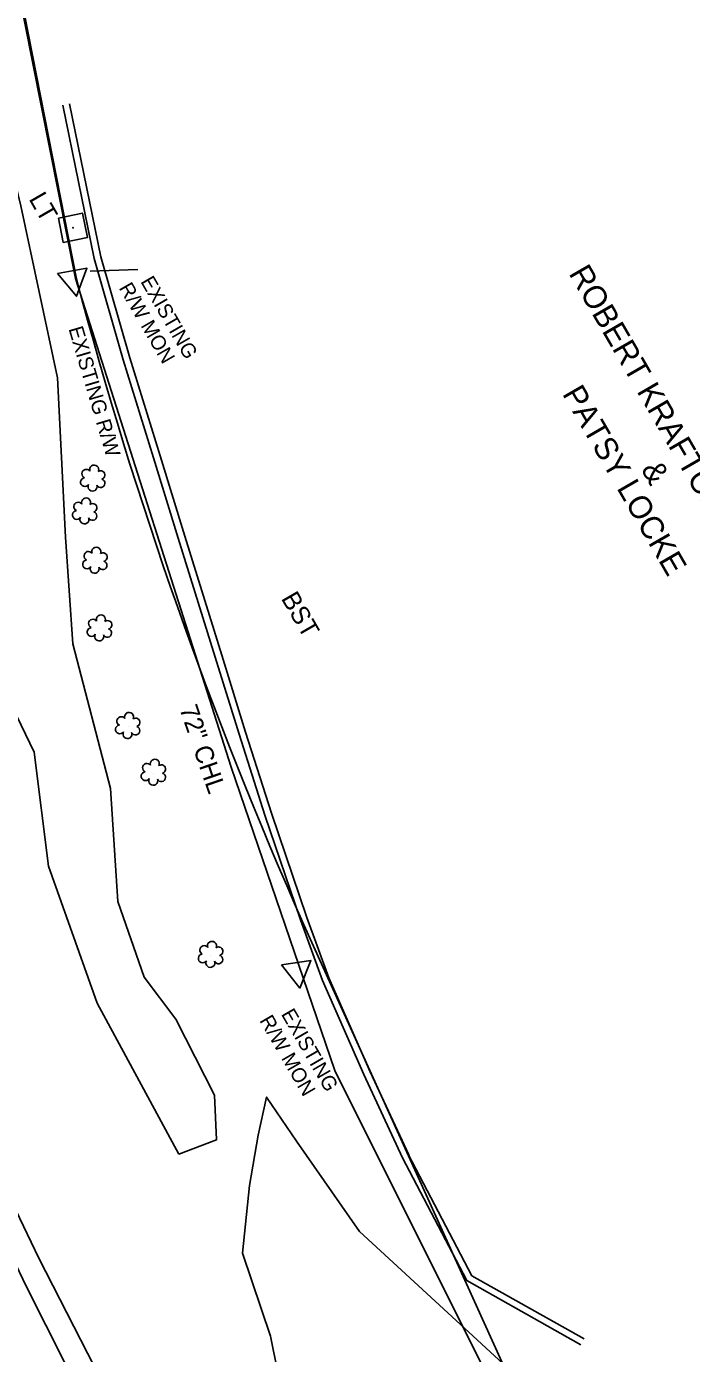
# Model space of a CAD drawing. Extents: x 945964 to 948456, y 631061 to 636061.
# Drawn here: x 947580.4 to 947725.8, y 633211.7 to 633501.7 of the extents above; entities that cross this region are included whole.
import ezdxf

# ---------------------------------------------------------------- set-up
doc = ezdxf.new("R2010")
doc.units = 0
for name, color, linetype in [('Exist Horizontal Alignment', 7, 'Continuous'), ('Exist Other Culture Fence Line', 7, 'Continuous'), ('Exist Other Culture Fence Line Text', 7, 'Continuous'), ('Exist Property Owner Text', 7, 'Continuous'), ('Exist Right of Way Line', 7, 'Continuous'), ('Exist Right of Way Line Text', 7, 'Continuous'), ('Exist Right of Way Monument CELL', 7, 'Continuous'), ('Exist Right of Way Monument Leader', 7, 'Continuous'), ('Exist Right of Way Monument Text', 7, 'Continuous'), ('Exist Roads Curbs', 7, 'Continuous'), ('Exist Roads EOP', 7, 'Continuous'), ('Exist Roads EOP Other', 7, 'Continuous'), ('Exist Roads EOP Other Text', 7, 'Continuous'), ('Exist Roads EOT', 7, 'Continuous'), ('Exist Utilities Other Pole With Base CELL', 7, 'Continuous'), ('Exist Utilities Other Pole With Base Text', 7, 'Continuous'), ('Exist Vegetation Shrub CELL', 7, 'Continuous'), ('Exist Vegetation Woods Line', 7, 'Continuous')]:
    doc.layers.add(name, color=color, linetype=linetype)

msp = doc.modelspace()

# ---------------------------------------------------------------- linework, layer by layer
at = {"layer": 'Exist Horizontal Alignment'}
msp.add_spline([(947642.41, 633087.69), (947641.08, 633090.04), (947639.75, 633092.4), (947638.42, 633094.75), (947637.09, 633097.1), (947635.77, 633099.46), (947634.44, 633101.81), (947633.11, 633104.16), (947631.78, 633106.52), (947630.45, 633108.87), (947629.13, 633111.23), (947627.8, 633113.58), (947626.48, 633115.94), (947625.16, 633118.29), (947623.83, 633120.65), (947622.51, 633123.01), (947621.19, 633125.37), (947619.87, 633127.73), (947618.56, 633130.09), (947617.24, 633132.45), (947615.93, 633134.81), (947614.61, 633137.17), (947613.3, 633139.54), (947611.99, 633141.9), (947610.69, 633144.27), (947609.38, 633146.63), (947608.08, 633149), (947606.78, 633151.37), (947605.48, 633153.74), (947604.18, 633156.11), (947602.89, 633158.48), (947601.6, 633160.86), (947600.31, 633163.23), (947599.02, 633165.61), (947597.74, 633167.99), (947596.46, 633170.37), (947595.18, 633172.75), (947593.91, 633175.14), (947592.64, 633177.52), (947591.37, 633179.91), (947590.1, 633182.3), (947588.84, 633184.69), (947587.58, 633187.08), (947586.33, 633189.47), (947585.08, 633191.87), (947583.83, 633194.26), (947582.59, 633196.66), (947581.35, 633199.07), (947580.11, 633201.47), (947578.88, 633203.87), (947577.65, 633206.28), (947576.43, 633208.69), (947575.21, 633211.1), (947573.99, 633213.52), (947572.78, 633215.94), (947571.58, 633218.35), (947570.38, 633220.78), (947569.18, 633223.2), (947567.99, 633225.63), (947566.8, 633228.05), (947565.62, 633230.48), (947564.44, 633232.92), (947563.27, 633235.35), (947562.11, 633237.79), (947560.95, 633240.23), (947559.79, 633242.68), (947558.64, 633245.12), (947557.5, 633247.57), (947556.36, 633250.02), (947555.23, 633252.48), (947554.1, 633254.93), (947552.98, 633257.39), (947551.87, 633259.86), (947550.76, 633262.32), (947549.66, 633264.79)], degree=3, dxfattribs=at)
at = {"layer": 'Exist Other Culture Fence Line'}
msp.add_lwpolyline([(947542.43, 633705.2), (947553.84, 633633.93), (947591.1, 633446.68), (947625.09, 633339.9), (947647.79, 633273.6), (947718.51, 633131.96), (947746.3, 633081.46), (947792.43, 633000.16)], dxfattribs=at)
at = {"layer": 'Exist Right of Way Line'}
for points in [[(947591.27, 633446.59), (947554.48, 633633.32)], [(947719.89, 633131.48), (947641.03, 633305.42)]]:
    msp.add_lwpolyline(points, dxfattribs=at)
msp.add_arc((948501.52, 633688.1), 941.74, 194.8601, 203.97593, dxfattribs=at)
at = {"layer": 'Exist Right of Way Monument CELL'}
for p, q in [((947590.68, 633446.48), (947590.68, 633446.48)), ((947639.63, 633295.3), (947639.63, 633295.3))]:
    msp.add_line(p, q, dxfattribs=at)
for points in [[(947587.15, 633447.77), (947593.56, 633448.88), (947591.3, 633442.78)], [(947636.13, 633296.68), (947642.57, 633297.62), (947640.16, 633291.58)]]:
    msp.add_lwpolyline(points, close=True, dxfattribs=at)
at = {"layer": 'Exist Right of Way Monument Leader'}
msp.add_lwpolyline([(947594.26, 633448.24), (947604.68, 633448.63)], dxfattribs=at)
at = {"layer": 'Exist Roads Curbs'}
for points in [[(947588.33, 633484.54), (947595.15, 633451), (947601.5, 633428.87), (947608.13, 633407.5), (947613.54, 633389.91), (947621.64, 633363.9), (947626.84, 633347.05), (947632.48, 633329.35), (947640.24, 633306.51), (947645.1, 633293.28), (947654.12, 633272.7), (947662.58, 633254.48)], [(947662.58, 633254.48), (947676.64, 633227.65), (947701.56, 633213.62)]]:
    msp.add_lwpolyline(points, dxfattribs=at)
at = {"layer": 'Exist Roads EOP'}
msp.add_lwpolyline([(947578.03, 633243.07), (947583.08, 633232.53), (947583.08, 633232.53), (947601.34, 633196.88)], dxfattribs=at)
at = {"layer": 'Exist Roads EOP Other'}
for points in [[(947589.8, 633484.84), (947596.6, 633451.36), (947602.94, 633429.3), (947609.57, 633407.94), (947614.97, 633390.35), (947623.07, 633364.34), (947628.27, 633347.5), (947633.91, 633329.81), (947641.66, 633307.01), (947646.49, 633293.84), (947655.49, 633273.31), (947663.94, 633255.12)], [(947663.91, 633255.18), (947677.77, 633228.74), (947702.3, 633214.92)]]:
    msp.add_lwpolyline(points, dxfattribs=at)
at = {"layer": 'Exist Roads EOT'}
msp.add_lwpolyline([(947484.52, 633513.84), (947489.83, 633488.75), (947494.08, 633468.71), (947499, 633448.33), (947503.47, 633431.44), (947508.82, 633412.36), (947514.89, 633391.27), (947519.92, 633374.84), (947525.24, 633358.83), (947530.42, 633343.94), (947534.13, 633333.66), (947539.94, 633318.19), (947546.12, 633302.57), (947554.42, 633282.52), (947563.35, 633262.44), (947571.25, 633245.27), (947580.28, 633226.41), (947588.91, 633209.39)], dxfattribs=at)
at = {"layer": 'Exist Utilities Other Pole With Base CELL'}
msp.add_line((947590.54, 633457.75), (947590.54, 633457.75), dxfattribs=at)
msp.add_lwpolyline([(947587.33, 633459.84), (947592.61, 633460.94), (947593.71, 633455.65), (947588.42, 633454.55), (947587.33, 633459.84)], dxfattribs=at)
msp.add_circle((947590.54, 633457.75), 0.0707, dxfattribs=at)
at = {"layer": 'Exist Vegetation Shrub CELL'}
for p, q in [((947594.94, 633402.85), (947594.94, 633402.85)), ((947593.16, 633395.68), (947593.16, 633395.68)), ((947595.4, 633384.91), (947595.4, 633384.91)), ((947596.4, 633370.11), (947596.4, 633370.11)), ((947602.57, 633348.79), (947602.57, 633348.79)), ((947608.2, 633338.58), (947608.2, 633338.58)), ((947620.69, 633298.77), (947620.69, 633298.77))]:
    msp.add_line(p, q, dxfattribs=at)
for centre, radius, start, end in [((947595.17, 633404.89), 0.99, 334.8391, 200.4717), ((947593.14, 633402.15), 0.955, 95.1099, 327.9534), ((947593.46, 633403.98), 0.968, 35.8908, 245.4216), ((947596.58, 633401.92), 0.937, 204.9913, 73.4601), ((947596.61, 633403.72), 0.929, 284.4567, 126.0861), ((947594.81, 633401.17), 0.984, 151.2797, 21.387), ((947591.68, 633396.81), 0.968, 35.8908, 245.4216), ((947593.39, 633397.72), 0.99, 334.8391, 200.4717), ((947594.83, 633396.55), 0.929, 284.4567, 126.0861), ((947591.36, 633394.98), 0.955, 95.1099, 327.9534), ((947593.03, 633394), 0.984, 151.2797, 21.387), ((947594.8, 633394.75), 0.937, 204.9913, 73.4601), ((947593.6, 633384.2), 0.955, 95.1099, 327.9534), ((947593.91, 633386.03), 0.968, 35.8908, 245.4216), ((947595.62, 633386.95), 0.99, 334.8391, 200.4717), ((947597.07, 633385.78), 0.929, 284.4567, 126.0861), ((947595.27, 633383.22), 0.984, 151.2797, 21.387), ((947597.03, 633383.98), 0.937, 204.9913, 73.4601), ((947594.92, 633371.24), 0.968, 35.8908, 245.4216), ((947596.63, 633372.15), 0.99, 334.8391, 200.4717), ((947598.08, 633370.98), 0.929, 284.4567, 126.0861), ((947594.6, 633369.41), 0.955, 95.1099, 327.9534), ((947596.28, 633368.43), 0.984, 151.2797, 21.387), ((947598.04, 633369.18), 0.937, 204.9913, 73.4601), ((947601.09, 633349.92), 0.968, 35.8908, 245.4216), ((947602.8, 633350.83), 0.99, 334.8391, 200.4717), ((947604.24, 633349.66), 0.929, 284.4567, 126.0861), ((947600.77, 633348.09), 0.955, 95.1099, 327.9534), ((947602.44, 633347.11), 0.984, 151.2797, 21.387), ((947604.21, 633347.86), 0.937, 204.9913, 73.4601), ((947608.42, 633340.62), 0.99, 334.8391, 200.4717), ((947606.39, 633337.88), 0.955, 95.1099, 327.9534), ((947606.71, 633339.71), 0.968, 35.8908, 245.4216), ((947609.87, 633339.45), 0.929, 284.4567, 126.0861), ((947608.07, 633336.9), 0.984, 151.2797, 21.387), ((947609.83, 633337.65), 0.937, 204.9913, 73.4601), ((947620.92, 633300.81), 0.99, 334.8391, 200.4717), ((947618.89, 633298.07), 0.955, 95.1099, 327.9534), ((947619.21, 633299.9), 0.968, 35.8908, 245.4216), ((947622.33, 633297.84), 0.937, 204.9913, 73.4601), ((947622.37, 633299.64), 0.929, 284.4567, 126.0861), ((947620.57, 633297.09), 0.984, 151.2797, 21.387)]:
    msp.add_arc(centre, radius, start, end, dxfattribs=at)
at = {"layer": 'Exist Vegetation Woods Line'}
for points in [[(947613.67, 633255.28), (947595.8, 633288.28), (947585.16, 633318.22), (947582.01, 633343.12), (947571.59, 633364.64), (947561.06, 633386.16), (947559.69, 633403.44), (947558.03, 633424.44), (947547.15, 633454.6), (947533.83, 633483), (947530.58, 633494.49)], [(947571.12, 633495.24), (947579.16, 633462.52), (947587.13, 633424.92), (947588.91, 633390.11), (947590.49, 633366.85), (947598.73, 633335.18), (947600.37, 633310.51), (947606.11, 633293.96), (947613.02, 633284.83), (947621.45, 633268.19), (947621.89, 633258.41), (947613.67, 633255.28)], [(947744.24, 632997.31), (947706.81, 633056.2), (947682.13, 633100.68), (947663.49, 633138.59), (947640.22, 633183.39), (947633.73, 633215.54), (947627.62, 633233.64), (947629.12, 633248.48), (947630.99, 633259.41), (947632.86, 633267.75), (947639.4, 633258.14), (947653.18, 633238.39), (947677.07, 633216.4), (947703.21, 633192.27), (947711.51, 633189.41), (947719.11, 633199.75), (947724.3, 633197.39), (947725.65, 633176.74), (947733.04, 633164.13), (947742.57, 633148.29)]]:
    msp.add_lwpolyline(points, dxfattribs=at)

# ---------------------------------------------------------------- texts
at = {"layer": 'Exist Other Culture Fence Line Text'}
msp.add_text('72" CHL', height=4, rotation=288.9515, dxfattribs=at).set_placement((947613.76, 633352.68))
at = {"layer": 'Exist Property Owner Text'}
for s, p in [('ROBERT KRAFTON LOCKE', (947698.82, 633447.78)), ('PATSY LOCKE', (947697.4, 633421.47)), ('&', (947714.62, 633404.99))]:
    msp.add_text(s, height=5, rotation=300.0227, dxfattribs=at).set_placement(p)
at = {"layer": 'Exist Right of Way Line Text'}
msp.add_text('EXISTING R/W', height=3.2, rotation=286.4506, dxfattribs=at).set_placement((947589.53, 633435.69))
at = {"layer": 'Exist Right of Way Monument Text'}
for s, p in [('EXISTING', (947605.21, 633446.01)), ('R/W MON', (947600.48, 633444.61)), ('EXISTING', (947635.95, 633285.92)), ('R/W MON', (947631.22, 633284.52))]:
    msp.add_text(s, height=3.2, rotation=300.0227, dxfattribs=at).set_placement(p)
at = {"layer": 'Exist Roads EOP Other Text'}
msp.add_text('BST', height=4, rotation=300.0227, dxfattribs=at).set_placement((947635.94, 633376.75))
at = {"layer": 'Exist Utilities Other Pole With Base Text'}
msp.add_text('LT', height=4, rotation=300.0227, dxfattribs=at).set_placement((947580.78, 633464.05))

doc.saveas('drawing.dxf')
